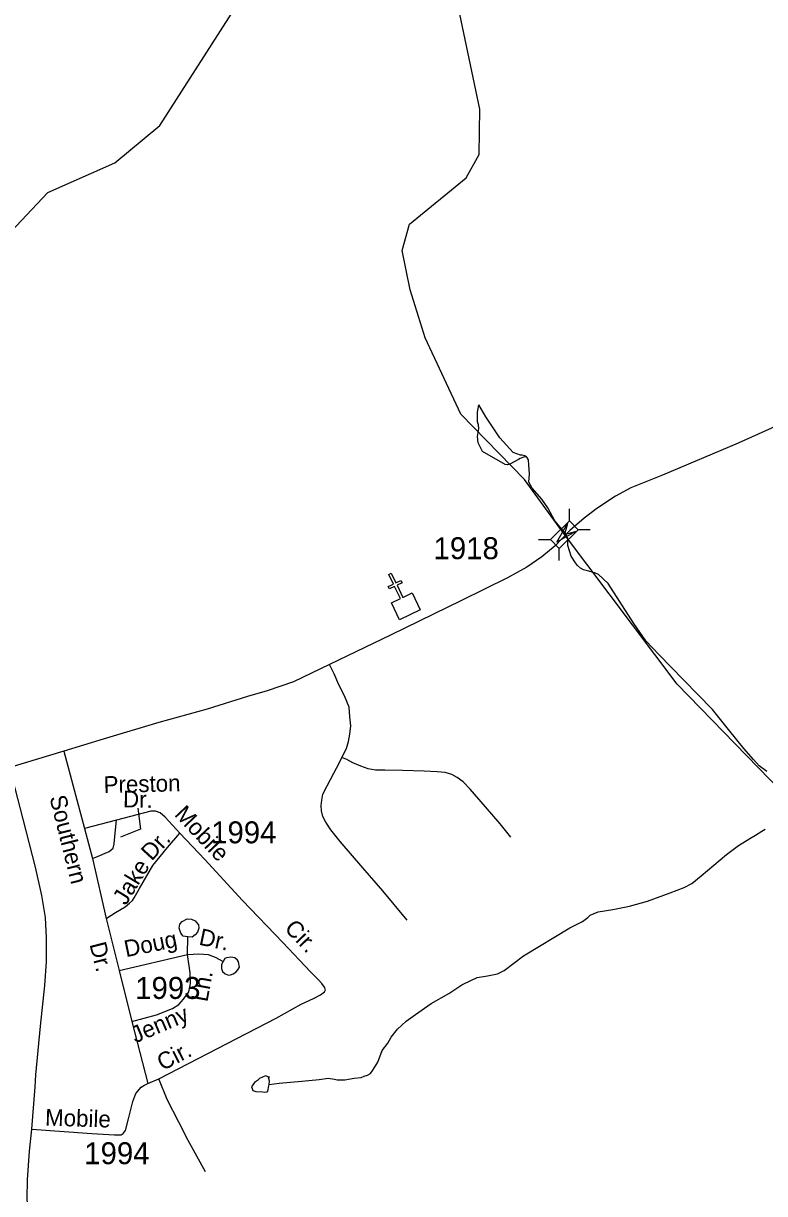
# Model space of a CAD drawing. Extents: x 2260773 to 2342389, y 552869 to 618546.
# Drawn here: x 2293338 to 2297558, y 569334 to 575994 of the extents above; entities that cross this region are included whole.
import ezdxf

# ---------------------------------------------------------------- set-up
doc = ezdxf.new("R2010")
doc.units = 0
for name, color, linetype in [('Exist Cultural Church CELL', 7, 'Continuous'), ('Exist Hydrographic Creek Single Shore', 7, 'Continuous'), ('Exist Hydrographic Misc Water Feature', 7, 'Continuous'), ('Exist Road Non-System Type 51', 7, 'Continuous'), ('Exist Road Non-System Type 51 Label', 7, 'Continuous'), ('Exist Road Secondary Structure Standard Bridge Attributed CELL', 7, 'Continuous'), ('Exist Road Secondary Structure Standard Bridge CELL', 7, 'Continuous'), ('Exist Road Secondary Type 51 Attributed', 7, 'Continuous'), ('Exist Road Secondary Type 51 Label', 7, 'Continuous'), ('Exist Road Secondary Type 51 Number Label', 7, 'Continuous')]:
    doc.layers.add(name, color=color, linetype=linetype)

msp = doc.modelspace()

# ---------------------------------------------------------------- linework, layer by layer
at = {"layer": 'Exist Cultural Church CELL'}
msp.add_lwpolyline([(2295432.8, 572695.4), (2295484, 572720.3), (2295450.9, 572788.8), (2295422.1, 572774.9), (2295415.1, 572789.3), (2295443.9, 572803.2), (2295417.7, 572857.3), (2295432.2, 572864.3), (2295458.4, 572810.2), (2295487.2, 572824.1), (2295494.1, 572809.7), (2295465.3, 572795.8), (2295498.5, 572727.3), (2295550.4, 572752.3), (2295596.8, 572656.4), (2295479.2, 572599.6)], close=True, dxfattribs=at)
at = {"layer": 'Exist Hydrographic Creek Single Shore'}
msp.add_lwpolyline([(2298399.1, 570596.1), (2298213.1, 570829.4), (2297917, 571350.3), (2297059.1, 572233.4), (2296418, 573084.2), (2296190, 573398.7), (2295828.9, 573770.1), (2295624.9, 574203.8), (2295539, 574477.8), (2295494.9, 574701.6), (2295534.9, 574851.6), (2295857.9, 575114.1), (2295931.9, 575247), (2295937, 575505.9), (2295807, 576118.6), (2295793.9, 576561.6), (2295972.9, 577053.2)], dxfattribs=at)
at = {"layer": 'Exist Hydrographic Misc Water Feature'}
for points in [[(2291753.9, 569592.4), (2291793.9, 569709.7), (2291975, 570011), (2292197.9, 570196.7), (2292421, 570333.2), (2292595.9, 570385.4), (2292978.9, 570413.8), (2293128, 570473.1), (2293234, 570664.4), (2293282, 570889.7), (2293262.9, 571132.8), (2293169, 571488.9), (2292837.9, 572053), (2292685.9, 572367.7), (2292564.9, 572799.7), (2292560.8, 573259), (2292843, 574227.2), (2293023, 574551.6), (2293477, 575031), (2293858, 575200.4), (2294113.9, 575411.7), (2295024.9, 576836.2), (2295100, 576897.1), (2295972.9, 577053.2)], [(2296200.3, 573526.1), (2296184.5, 573526), (2296166.1, 573517.8), (2296156.6, 573511.6), (2296106.8, 573485.4), (2296094.5, 573481.2), (2296080.8, 573482.8), (2295952.2, 573557.7), (2295931.7, 573595.3), (2295927.2, 573607.3), (2295923.5, 573643.2), (2295930.9, 573687.5), (2295929, 573709.3), (2295922.2, 573725.3), (2295923.9, 573781.4), (2295931.3, 573823.2)], [(2296200.3, 573526.1), (2296192.3, 573532.1), (2296177.9, 573535.9), (2296168.3, 573535.8), (2296126.3, 573551.4), (2296049.2, 573634.4), (2295970.2, 573753.7), (2295931.3, 573823.2)], [(2297570, 571735.8), (2297526, 571767.6), (2297495.2, 571805.1), (2297438.8, 571866.7), (2297352.1, 571975.9), (2297261.2, 572088.9), (2297095.3, 572257), (2296956.3, 572399.6), (2296881.5, 572479), (2296812.6, 572578.2), (2296666.6, 572807), (2296612.2, 572858.2), (2296594.2, 572864.2), (2296556.1, 572875.5), (2296525.9, 572883.3), (2296509.7, 572893.5), (2296491.5, 572909.2), (2296481.4, 572922.9), (2296457, 572962.6), (2296436.9, 573022.5), (2296436.7, 573064.6), (2296424.4, 573090.4), (2296363.5, 573163.7), (2296322.7, 573237.6), (2296288.3, 573286.9), (2296233.5, 573348.3), (2296215.5, 573382.3), (2296219.2, 573430.4), (2296214.6, 573480.1), (2296214, 573510.2), (2296204.2, 573524.3), (2296200.3, 573526.1)], [(2294736.6, 569954.5), (2294794.5, 569962.8), (2294922.2, 569974), (2295022.3, 569982.8), (2295073.7, 569991.7), (2295108.2, 569985.7), (2295124.2, 569982.1), (2295168.3, 569982.3), (2295219.9, 569990.8), (2295259.7, 569995.3), (2295277.8, 570001.5), (2295295.8, 570007.7), (2295313.7, 570017.6), (2295327.2, 570035.8), (2295354.9, 570082), (2295380.5, 570148.3), (2295411.7, 570190.6), (2295431.8, 570224.5), (2295467.2, 570269), (2295516.7, 570315.5), (2295570.2, 570354.1), (2295659.8, 570416.9), (2295759.2, 570473.6), (2295834.5, 570522.3), (2295884.5, 570546.8), (2295922, 570563.1), (2295980.1, 570573.8), (2296036, 570584), (2296075.6, 570604.4), (2296185.1, 570687.7), (2296449, 570845.8), (2296520.6, 570882.5), (2296550.5, 570904.7), (2296564.5, 570918.9), (2296610, 570937.5), (2296694.3, 570950), (2296788, 570969.2), (2296891.7, 570998.1), (2297020.7, 571045.2), (2297099, 571076), (2297142.5, 571098.2), (2297196, 571142.9), (2297340.6, 571264.3), (2297408.1, 571314.5), (2297473.5, 571355.4), (2297505.5, 571373.7), (2297541.5, 571395.8), (2297561.4, 571407.9)], [(2294736.6, 569954.5), (2294738.7, 569974.5), (2294734.2, 569986.5), (2294732.1, 569992), (2294738.5, 569996.3), (2294731.9, 569998.1), (2294716.3, 570004.1), (2294682.5, 569989.8), (2294670.4, 569977.8), (2294654.2, 569965.6), (2294644.6, 569953.3), (2294636.6, 569941.5), (2294640.9, 569931.6), (2294644.8, 569921.7), (2294660.8, 569915.6), (2294701, 569914), (2294712.8, 569912.2), (2294722.7, 569912.4), (2294728.8, 569916.3), (2294734.6, 569948.3), (2294736.6, 569954.5)]]:
    msp.add_lwpolyline(points, dxfattribs=at)
at = {"layer": 'Exist Road Non-System Type 51'}
for p, q in [((2294272.2, 570695.5), (2294273.2, 570795.4)), ((2293883.7, 570604.2), (2294272.2, 570695.5))]:
    msp.add_line(p, q, dxfattribs=at)
for points in [[(2295150.5, 571815.2), (2295177.3, 571867.8), (2295188, 571906.4), (2295196.6, 571949.4), (2295200.9, 571996.6), (2295196.6, 572048.2), (2295192.3, 572101.9), (2295166.6, 572166.3), (2295134.4, 572228.6), (2295106.5, 572293), (2295080.7, 572344.6)], [(2295521.8, 570889.5), (2295384.4, 571057), (2295270.7, 571188), (2295141.9, 571338.4), (2295088.2, 571405), (2295060.3, 571447.9), (2295043.1, 571480.1), (2295034.6, 571512.3), (2295032.4, 571542.4), (2295036.7, 571572.5), (2295043.1, 571606.8), (2295066.8, 571654.1), (2295105.4, 571727.1), (2295135.4, 571782.9), (2295150.5, 571815.2)], [(2296112.1, 571362), (2296052, 571439.3), (2295968.3, 571536), (2295880.3, 571634.8), (2295840.6, 571676.6), (2295807.3, 571701.3), (2295777.2, 571718.5), (2295739.7, 571730.3), (2295693.5, 571733.6), (2295618.4, 571737.8), (2295496.1, 571742.1), (2295395.2, 571744.3), (2295341.5, 571744.3), (2295300.7, 571750.7), (2295257.8, 571765.8), (2295212.7, 571785.1), (2295178.4, 571804.4), (2295150.5, 571815.2)], [(2293731.2, 571240.2), (2293773.2, 571258.6), (2293803, 571270.8), (2293826.8, 571281.1), (2293848.6, 571299.2), (2293854.5, 571325.3), (2293859.9, 571385.4), (2293868.4, 571458.8)], [(2293808.6, 570899), (2293862.2, 570933.5), (2293917.8, 570966), (2293941.6, 570986.3), (2293959.3, 571002.5), (2293969.2, 571016.5), (2293998.7, 571070.7), (2294075.5, 571201.5), (2294158.4, 571304.2), (2294228.2, 571385.4)], [(2294273.2, 570795.4), (2294247.1, 570799.2), (2294233.1, 570817.1), (2294224.7, 570845), (2294228.5, 570867.1), (2294242.4, 570883.2), (2294270.3, 570897.5), (2294294.2, 570895.6), (2294316.2, 570885.9), (2294334.6, 570864), (2294336.6, 570844.1), (2294328.9, 570821.9), (2294315, 570805.8), (2294299.2, 570793.7), (2294273.2, 570795.4)], [(2293955.2, 570313.6), (2294095.5, 570350.8), (2294187.1, 570386.6), (2294222.8, 570410.9), (2294250, 570441), (2294280.1, 570482.5), (2294288.7, 570529.8), (2294287.2, 570589.9), (2294272.2, 570695.5)], [(2294272.2, 570695.5), (2294336, 570698.2), (2294390.2, 570694.7), (2294430.2, 570679.1), (2294474.3, 570655.4)], [(2294474.3, 570655.4), (2294464.6, 570637.4), (2294464.7, 570615.4), (2294471, 570597.5), (2294487.1, 570585.6), (2294505.1, 570577.8), (2294517, 570580), (2294531.1, 570584.1), (2294546.9, 570594.2), (2294558.7, 570608.3), (2294568.6, 570622.3), (2294562.4, 570652.3), (2294556.2, 570662.2), (2294542.1, 570676.1), (2294518.2, 570679.9), (2294494.1, 570675.6), (2294484.2, 570671.6), (2294474.3, 570655.4)], [(2294373.5, 569458.7), (2294276.3, 569635.7), (2294223.2, 569741.2), (2294156.3, 569869.8), (2294109.1, 569986.4)]]:
    msp.add_lwpolyline(points, dxfattribs=at)
at = {"layer": 'Exist Road Non-System Type 51 Label'}
msp.add_lwpolyline([(2293989.7, 571527.2), (2294003.6, 571407.7), (2293889.7, 571363.2)], dxfattribs=at)
at = {"layer": 'Exist Road Secondary Structure Standard Bridge Attributed CELL'}
msp.add_lwpolyline([(2296480.4, 573102.2), (2296375, 573041), (2296435.7, 573146.7), (2296418, 573084.2)], close=True, dxfattribs=at)
at = {"layer": 'Exist Road Secondary Structure Standard Bridge CELL'}
for p, q in [((2296446, 573162.2), (2296446.4, 573231.1)), ((2296494.5, 573113.1), (2296563.5, 573112.6)), ((2296269.3, 573056.6), (2296338.3, 573056.2)), ((2296387.4, 572937), (2296387.9, 573006))]:
    msp.add_line(p, q, dxfattribs=at)
msp.add_lwpolyline([(2296338.3, 573056.2), (2296445.8, 573162.4), (2296495.4, 573112.2), (2296387.9, 573006)], close=True, dxfattribs=at)
at = {"layer": 'Exist Road Secondary Type 51 Attributed'}
for q in [(2293260.7, 571759.8), (2293686.4, 571411.3)]:
    msp.add_line((2293567.7, 571852.3), q, dxfattribs=at)
for points in [[(2297791, 573779.2), (2297673, 573724.1), (2297406.8, 573605.3), (2296976.8, 573422.7), (2296796.5, 573349.7), (2296707.8, 573302.5), (2296601.9, 573233.7), (2296530.3, 573177.9), (2296448.7, 573107.7), (2296402.2, 573060)], [(2296402.2, 573060), (2296364.3, 573021.1), (2296289.2, 572958.8), (2296203.3, 572898.7), (2296093.9, 572838.5), (2295832, 572709.7), (2295430.6, 572514.2), (2295080.7, 572344.6), (2294875.7, 572246.9), (2294725.7, 572195), (2294614.2, 572164), (2294383, 572091.7), (2294107.8, 572015.3), (2293791, 571920.4), (2293567.7, 571852.3)], [(2293384.8, 569701.1), (2293404.6, 569941.2), (2293408.6, 570010), (2293435.1, 570287.1), (2293459.4, 570519), (2293468.7, 570655.8), (2293470.1, 570790.4), (2293464.4, 570904.9), (2293442, 571030.8), (2293406, 571191.8), (2293337, 571464.7), (2293260.7, 571759.8)], [(2294585.1, 571002.3), (2294371.3, 571235.9), (2294228.2, 571385.4), (2294144.2, 571476.1), (2294116.9, 571500.9), (2294089, 571511.3), (2294062.6, 571510.4), (2293868.4, 571458.8), (2293686.4, 571411.3)], [(2293686.4, 571411.3), (2293731.2, 571240.2), (2293808.6, 570899), (2293883.7, 570604.2), (2293955.2, 570313.6), (2293986.2, 570195.7), (2294045.5, 569960.9)], [(2294045.5, 569960.9), (2294109.1, 569986.4), (2294776.6, 570332.2), (2294919.7, 570412.4), (2294989.8, 570443.9), (2295029.9, 570465.3), (2295051.4, 570482.5), (2295057.1, 570494), (2295052.8, 570508.3), (2295037.3, 570528.9), (2295017, 570551.3), (2294972.7, 570597.1), (2294813.9, 570763.4), (2294585.1, 571002.3)], [(2293384.8, 569701.1), (2293728.1, 569676.8), (2293857.2, 569667.7), (2293893.6, 569667.7), (2293905.8, 569675.3), (2293919.4, 569693.5), (2293936.1, 569758.8), (2293960.4, 569859.1), (2293977.1, 569904.7), (2294009, 569940.4), (2294024.2, 569949.5), (2294045.5, 569960.9)], [(2294321.9, 565778.3), (2294285.4, 565872.5), (2294247.5, 565997.1), (2294188.2, 566182.5), (2294101.7, 566443.9), (2293996.9, 566768.3), (2293903, 567057.4), (2293875.7, 567141.5), (2293815.5, 567348.9), (2293782.7, 567474.9), (2293649.1, 568001.4), (2293541.3, 568419.3), (2293460.8, 568723.2), (2293436.5, 568822), (2293393.9, 568995.2), (2293371.2, 569143.4), (2293359, 569306), (2293360.5, 569411.6), (2293372.7, 569575), (2293384.8, 569701.1)]]:
    msp.add_lwpolyline(points, dxfattribs=at)

# ---------------------------------------------------------------- texts
at = {"layer": 'Exist Road Non-System Type 51 Label'}
for s, rotation, p in [('Preston', 1.28317, (2293795.3, 571614.1)), ('Dr.', 358.82276, (2293904, 571532.6)), ('Dr.', 47.5652, (2294068.3, 571223.3)), ('Jake', 58.75799, (2293921.1, 570969.8)), ('Doug', 11.44807, (2293921.8, 570679.1)), ('Dr.', 348.07256, (2294332.4, 570751.3)), ('Ln.', 79.68303, (2294385, 570421.1)), ('Jenny', 22.97206, (2293975.4, 570188.8))]:
    msp.add_text(s, height=95, rotation=rotation, dxfattribs=at).set_placement(p)
at = {"layer": 'Exist Road Secondary Type 51 Label'}
for s, rotation, p in [('Southern', 284.09179, (2293485.5, 571589.1)), ('Mobile', 313.32174, (2294192.6, 571488.1)), ('Cir.', 313.69059, (2294818.7, 570838.9)), ('Dr.', 284.21534, (2293713.2, 570753.1)), ('Cir.', 27.09655, (2294129.2, 570031.2)), ('Mobile', 358.23891, (2293460, 569721.4))]:
    msp.add_text(s, height=95, rotation=rotation, dxfattribs=at).set_placement(p)
at = {"layer": 'Exist Road Secondary Type 51 Number Label'}
for s, p in [('1918', (2295672.5, 572944.5)), ('1994', (2294406.5, 571327.5)), ('1993', (2293974.1, 570442)), ('1994', (2293684.1, 569501.4))]:
    msp.add_text(s, height=125, dxfattribs=at).set_placement(p)

doc.saveas('drawing.dxf')
